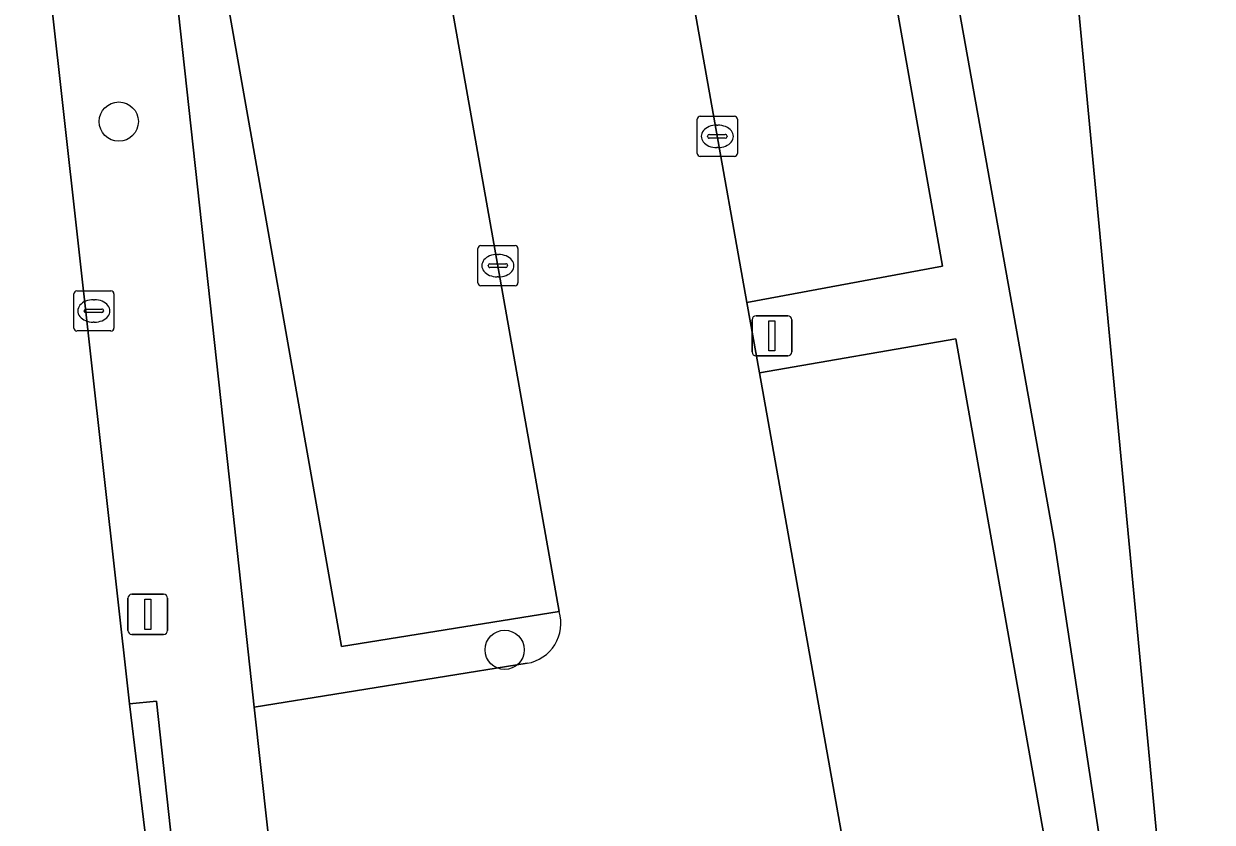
# Model space of a CAD drawing. Extents: x 161248 to 161848, y 384871 to 385383.
# Drawn here: x 161355.95 to 161385.59, y 384972.02 to 384991.92 of the extents above; entities that cross this region are included whole.
import ezdxf

# ---------------------------------------------------------------- set-up
doc = ezdxf.new("R2010")
doc.units = 0
for name, color, linetype in [('IMGEO_Boom', 7, 'Continuous'), ('IMGEO_Groenvoorziening', 7, 'Continuous'), ('IMGEO_Haag', 7, 'Continuous'), ('IMGEO_Kolk', 7, 'Continuous'), ('IMGEO_Lichtmast', 7, 'Continuous'), ('IMGEO_Parkeervlak_open', 7, 'Continuous'), ('IMGEO_Rijbaan_lokaal_open', 7, 'Continuous'), ('IMGEO_Voetpad_open', 7, 'Continuous')]:
    doc.layers.add(name, color=color, linetype=linetype)

msp = doc.modelspace()

# ---------------------------------------------------------------- linework, layer by layer
at = {"layer": 'IMGEO_Boom'}
for centre in [(161358.323, 384989.477), (161367.947, 384976.313)]:
    msp.add_circle(centre, 0.489, dxfattribs=at)
at = {"layer": 'IMGEO_Groenvoorziening'}
for points in [[(161381.658, 384978.992), (161378.531, 384996.444), (161381.538, 384996.968), (161380.984, 385000), (161377.39, 385019.671), (161370.846, 385018.478), (161371.051, 385017.176), (161376.44, 385018.132), (161379.524, 385000.702), (161375.588, 385000), (161374.192, 384999.751), (161372.175, 384995.145), (161377.067, 384996.041), (161378.863, 384985.871), (161373.988, 384984.972), (161374.301, 384983.215), (161379.194, 384984.064), (161383.684, 384958.785), (161378.809, 384957.925), (161374.06, 384957.116), (161374.193, 384956.376), (161385.169, 384955.944)], [(161424.534, 385000), (161426.767, 385001.869), (161429.448, 385003.612), (161429.001, 385005.73), (161428.963, 385005.723), (161381.538, 384996.968), (161378.531, 384996.444), (161381.658, 384978.992), (161385.169, 384955.944), (161385.699, 384955.916), (161382.254, 384992.314), (161382.704, 384992.395), (161409.099, 384997.144), (161419.747, 384994.367)], [(161426.767, 385001.869), (161424.534, 385000), (161419.747, 384994.367), (161409.099, 384997.144), (161382.704, 384992.395), (161382.254, 384992.314), (161385.699, 384955.916), (161438.755, 384953.144), (161440.288, 384952.96), (161427.248, 384991.885), (161424.179, 384996.091), (161424.75, 384996.95), (161425.408, 384997.745), (161426.145, 384998.467), (161426.954, 384999.107), (161430.009, 385000.952), (161429.448, 385003.612)]]:
    msp.add_lwpolyline(points, close=True, dxfattribs=at)
for points in [[(161363.937, 385017.354), (161357.201, 385016.164), (161358.959, 385000), (161359.241, 384997.414), (161361.906, 384997.725), (161362.13, 384995.434), (161359.487, 384995.161), (161361.132, 384980.093), (161361.702, 384974.888), (161368.506, 384975.978)], [(161369.306, 384977.267), (161363.876, 384976.394), (161360.71, 384994.318), (161366.116, 384995.245), (161368.058, 384999.791), (161368.019, 385000), (161367.792, 385001.221), (161362.451, 385000.248), (161359.751, 385015.182), (161365.158, 385016.144)]]:
    msp.add_lwpolyline(points, dxfattribs=at)
msp.add_arc((161368.341, 384976.973), 1.009, 279.4095, 16.9401, dxfattribs=at)
at = {"layer": 'IMGEO_Haag'}
msp.add_lwpolyline([(161381.658, 384978.992), (161378.531, 384996.444), (161381.538, 384996.968), (161380.984, 385000), (161377.39, 385019.671), (161370.846, 385018.478), (161371.051, 385017.176), (161376.44, 385018.132), (161379.524, 385000.702), (161375.588, 385000), (161374.192, 384999.751), (161372.175, 384995.145), (161377.067, 384996.041), (161378.863, 384985.871), (161373.988, 384984.972), (161374.301, 384983.215), (161379.194, 384984.064), (161383.684, 384958.785), (161378.809, 384957.925), (161374.06, 384957.116), (161374.193, 384956.376), (161385.169, 384955.944)], close=True, dxfattribs=at)
for points in [[(161363.937, 385017.354), (161357.201, 385016.164), (161358.959, 385000), (161359.241, 384997.414), (161361.906, 384997.725), (161362.13, 384995.434), (161359.487, 384995.161), (161361.132, 384980.093), (161361.702, 384974.888), (161368.506, 384975.978)], [(161369.306, 384977.267), (161363.876, 384976.394), (161360.71, 384994.318), (161366.116, 384995.245), (161368.058, 384999.791), (161368.019, 385000), (161367.792, 385001.221), (161362.451, 385000.248), (161359.751, 385015.182), (161365.158, 385016.144)]]:
    msp.add_lwpolyline(points, dxfattribs=at)
msp.add_arc((161368.341, 384976.973), 1.009, 279.4095, 16.9401, dxfattribs=at)
at = {"layer": 'IMGEO_Kolk'}
for p, q in [((161372.749, 384988.684), (161372.749, 384989.536)), ((161372.824, 384989.61), (161373.676, 384989.61)), ((161373.75, 384989.536), (161373.75, 384988.684)), ((161373.237, 384989.39), (161373.262, 384989.39)), ((161373.008, 384989.104), (161373.008, 384989.116)), ((161373.446, 384989.067), (161373.048, 384989.067)), ((161373.051, 384989.153), (161373.449, 384989.153)), ((161373.492, 384989.116), (161373.492, 384989.104)), ((161373.26, 384988.83), (161373.235, 384988.83)), ((161373.676, 384988.61), (161372.824, 384988.61)), ((161367.277, 384985.461), (161367.277, 384986.313)), ((161367.352, 384986.387), (161368.204, 384986.387)), ((161368.278, 384986.313), (161368.278, 384985.461)), ((161367.765, 384986.167), (161367.79, 384986.167)), ((161367.536, 384985.881), (161367.536, 384985.893)), ((161367.974, 384985.844), (161367.576, 384985.844)), ((161367.579, 384985.93), (161367.977, 384985.93)), ((161368.02, 384985.893), (161368.02, 384985.881)), ((161368.204, 384985.387), (161367.352, 384985.387)), ((161367.788, 384985.607), (161367.763, 384985.607)), ((161357.202, 384984.333), (161357.202, 384985.185)), ((161357.277, 384985.259), (161358.129, 384985.259)), ((161358.203, 384985.185), (161358.203, 384984.333)), ((161357.504, 384984.802), (161357.902, 384984.802)), ((161357.69, 384985.039), (161357.715, 384985.039)), ((161357.461, 384984.753), (161357.461, 384984.765)), ((161357.899, 384984.716), (161357.501, 384984.716)), ((161357.945, 384984.765), (161357.945, 384984.753)), ((161358.129, 384984.259), (161357.277, 384984.259)), ((161357.713, 384984.479), (161357.688, 384984.479))]:
    msp.add_line(p, q, dxfattribs=at)
for points in [[(161372.749, 384988.684), (161372.749, 384989.536)], [(161372.824, 384989.61), (161373.676, 384989.61)], [(161373.75, 384989.536), (161373.75, 384988.684)], [(161373.676, 384988.61), (161372.824, 384988.61)], [(161367.277, 384985.461), (161367.277, 384986.313)], [(161367.352, 384986.387), (161368.204, 384986.387)], [(161368.278, 384986.313), (161368.278, 384985.461)], [(161368.204, 384985.387), (161367.352, 384985.387)], [(161357.202, 384984.333), (161357.202, 384985.185)], [(161357.277, 384985.259), (161358.129, 384985.259)], [(161358.203, 384985.185), (161358.203, 384984.333)], [(161358.129, 384984.259), (161357.277, 384984.259)]]:
    msp.add_lwpolyline(points, dxfattribs=at)
for centre, radius, start, end in [((161372.826, 384989.534), 0.0765, 91.552, 178.448), ((161372.826, 384989.534), 0.0765, 91.552, 178.448), ((161373.674, 384989.534), 0.0765, 1.552, 88.448), ((161373.674, 384989.534), 0.0765, 1.552, 88.448), ((161373.048, 384989.113), 0.0403, 85.8775, 175.7526), ((161373.045, 384989.103), 0.0366, 178.938, 274.7102), ((161373.449, 384989.11), 0.043, 264.8664, 352.4533), ((161373.453, 384989.115), 0.0386, 1.7309, 96.639), ((161372.826, 384988.686), 0.0765, 181.552, 268.448), ((161372.826, 384988.686), 0.0765, 181.552, 268.448), ((161373.674, 384988.686), 0.0765, 271.552, 358.448), ((161373.674, 384988.686), 0.0765, 271.552, 358.448), ((161367.354, 384986.311), 0.0765, 91.552, 178.448), ((161367.354, 384986.311), 0.0765, 91.552, 178.448), ((161368.202, 384986.311), 0.0765, 1.552, 88.448), ((161368.202, 384986.311), 0.0765, 1.552, 88.448), ((161367.576, 384985.89), 0.0403, 85.8775, 175.7526), ((161367.573, 384985.88), 0.0366, 178.938, 274.7102), ((161367.977, 384985.887), 0.043, 264.8664, 352.4533), ((161367.981, 384985.892), 0.0386, 1.7309, 96.639), ((161367.354, 384985.463), 0.0765, 181.552, 268.448), ((161367.354, 384985.463), 0.0765, 181.552, 268.448), ((161368.202, 384985.463), 0.0765, 271.552, 358.448), ((161368.202, 384985.463), 0.0765, 271.552, 358.448), ((161357.279, 384985.183), 0.0765, 91.552, 178.448), ((161357.279, 384985.183), 0.0765, 91.552, 178.448), ((161358.127, 384985.183), 0.0765, 1.552, 88.448), ((161358.127, 384985.183), 0.0765, 1.552, 88.448), ((161357.501, 384984.762), 0.0403, 85.8775, 175.7526), ((161357.906, 384984.764), 0.0386, 1.7309, 96.639), ((161357.498, 384984.752), 0.0366, 178.938, 274.7102), ((161357.902, 384984.759), 0.043, 264.8664, 352.4533), ((161357.279, 384984.335), 0.0765, 181.552, 268.448), ((161357.279, 384984.335), 0.0765, 181.552, 268.448), ((161358.127, 384984.335), 0.0765, 271.552, 358.448), ((161358.127, 384984.335), 0.0765, 271.552, 358.448)]:
    msp.add_arc(centre, radius, start, end, dxfattribs=at)
for centre, major_axis, ratio, start_param, end_param in [((161373.236, 384989.11), (-0.387, 0.002), 0.722429, 4.712389, 7.853982), ((161373.261, 384989.11), (-0.39, 0.002), 0.717154, 1.570796, 4.712389), ((161367.764, 384985.887), (-0.387, 0.002), 0.722429, 4.712389, 7.853982), ((161367.789, 384985.887), (-0.39, 0.002), 0.717154, 1.570796, 4.712389), ((161357.689, 384984.759), (-0.387, 0.002), 0.722429, 4.712389, 7.853982), ((161357.714, 384984.759), (-0.39, 0.002), 0.717154, 1.570796, 4.712389)]:
    msp.add_ellipse(centre, major_axis=major_axis, ratio=ratio, start_param=start_param, end_param=end_param, dxfattribs=at)
at = {"layer": 'IMGEO_Lichtmast'}
for p, q in [((161374.115, 384983.739), (161374.115, 384984.539)), ((161374.115, 384984.539), (161374.115, 384983.739)), ((161374.215, 384984.639), (161375.005, 384984.639)), ((161375.005, 384984.639), (161374.215, 384984.639)), ((161375.105, 384984.539), (161375.105, 384983.739)), ((161375.105, 384983.739), (161375.105, 384984.539)), ((161375.005, 384983.639), (161374.215, 384983.639)), ((161374.215, 384983.639), (161375.005, 384983.639)), ((161358.65, 384977.697), (161359.44, 384977.697)), ((161359.44, 384977.697), (161358.65, 384977.697)), ((161358.55, 384976.797), (161358.55, 384977.597)), ((161358.55, 384977.597), (161358.55, 384976.797)), ((161359.54, 384977.597), (161359.54, 384976.797)), ((161359.54, 384976.797), (161359.54, 384977.597)), ((161359.44, 384976.697), (161358.65, 384976.697)), ((161358.65, 384976.697), (161359.44, 384976.697))]:
    msp.add_line(p, q, dxfattribs=at)
for points in [[(161374.535, 384984.514), (161374.685, 384984.514), (161374.685, 384983.764), (161374.535, 384983.764), (161374.535, 384984.514)], [(161358.97, 384977.572), (161359.12, 384977.572), (161359.12, 384976.822), (161358.97, 384976.822), (161358.97, 384977.572)]]:
    msp.add_lwpolyline(points, dxfattribs=at)
for centre, start, end in [((161374.215, 384984.539), 90, 180), ((161374.215, 384984.539), 90, 180), ((161375.005, 384984.539), 0, 90), ((161375.005, 384984.539), 360, 90), ((161374.215, 384983.739), 180, 270), ((161374.215, 384983.739), 180, 270), ((161375.005, 384983.739), 270, 0), ((161375.005, 384983.739), 270, 0), ((161358.65, 384977.597), 90, 180), ((161358.65, 384977.597), 90, 180), ((161359.44, 384977.597), 0, 90), ((161359.44, 384977.597), 360, 90), ((161358.65, 384976.797), 180, 270), ((161358.65, 384976.797), 180, 270), ((161359.44, 384976.797), 270, 0), ((161359.44, 384976.797), 270, 0)]:
    msp.add_arc(centre, 0.1, start, end, dxfattribs=at)
at = {"layer": 'IMGEO_Parkeervlak_open'}
for points in [[(161372.175, 384995.145), (161373.988, 384984.972), (161378.863, 384985.871), (161377.067, 384996.041)], [(161360.71, 384994.318), (161363.876, 384976.394), (161369.306, 384977.267), (161366.116, 384995.245)], [(161383.684, 384958.785), (161379.194, 384984.064), (161374.301, 384983.215), (161378.809, 384957.925)]]:
    msp.add_lwpolyline(points, close=True, dxfattribs=at)
at = {"layer": 'IMGEO_Rijbaan_lokaal_open'}
for points in [[(161426.573, 384952.665), (161402.419, 384953.798), (161366.213, 384955.463), (161364.762, 384955.736), (161364.406, 384955.834), (161363.914, 384956.01), (161363.438, 384956.23), (161362.985, 384956.491), (161362.556, 384956.792), (161362.157, 384957.13), (161361.789, 384957.502), (161361.455, 384957.906), (161361.159, 384958.338), (161360.903, 384958.794), (161360.689, 384959.272), (161360.518, 384959.767), (161360.392, 384960.275), (161360.312, 384960.792), (161359.166, 384970.229), (161358.591, 384974.963), (161354.008, 385015.984), (161353.49, 385020.627), (161352.463, 385029.816), (161352.337, 385032.267)], [(161370.536, 384970.353), (161372.349, 384960.161), (161373.016, 384956.422), (161374.193, 384956.376), (161374.06, 384957.116), (161378.809, 384957.925), (161374.301, 384983.215), (161373.988, 384984.972), (161372.175, 384995.145), (161374.192, 384999.751), (161374.147, 385000), (161371.051, 385017.176), (161370.846, 385018.478), (161377.39, 385019.671), (161377.093, 385021.299), (161370.537, 385020.16), (161369.079, 385028.35)], [(161365.158, 385016.144), (161367.792, 385001.221), (161368.019, 385000), (161368.058, 384999.791), (161366.116, 384995.245), (161369.306, 384977.267)], [(161368.506, 384975.978), (161361.702, 384974.888), (161362.195, 384970.376), (161369.347, 384971.585)]]:
    msp.add_lwpolyline(points, dxfattribs=at)
msp.add_arc((161368.341, 384976.973), 1.009, 279.4095, 16.9401, dxfattribs=at)
at = {"layer": 'IMGEO_Voetpad_open'}
for points in [[(161354.008, 385015.984), (161358.591, 384974.963), (161359.263, 384975.036), (161359.779, 384970.296), (161359.166, 384970.229), (161360.312, 384960.792), (161360.392, 384960.275), (161360.518, 384959.767), (161360.689, 384959.272), (161360.903, 384958.794), (161361.159, 384958.338), (161361.455, 384957.906), (161361.789, 384957.502), (161362.157, 384957.13), (161362.556, 384956.792), (161362.985, 384956.491), (161363.438, 384956.23), (161363.914, 384956.01), (161364.406, 384955.834), (161364.762, 384955.736), (161366.213, 384955.463), (161402.419, 384953.798), (161426.573, 384952.665)], [(161362.195, 384970.376), (161361.702, 384974.888), (161361.132, 384980.093), (161359.487, 384995.161)]]:
    msp.add_lwpolyline(points, dxfattribs=at)
msp.add_lwpolyline([(161359.263, 384975.036), (161358.591, 384974.963), (161359.166, 384970.229), (161359.779, 384970.296)], close=True, dxfattribs=at)

doc.saveas('drawing.dxf')
